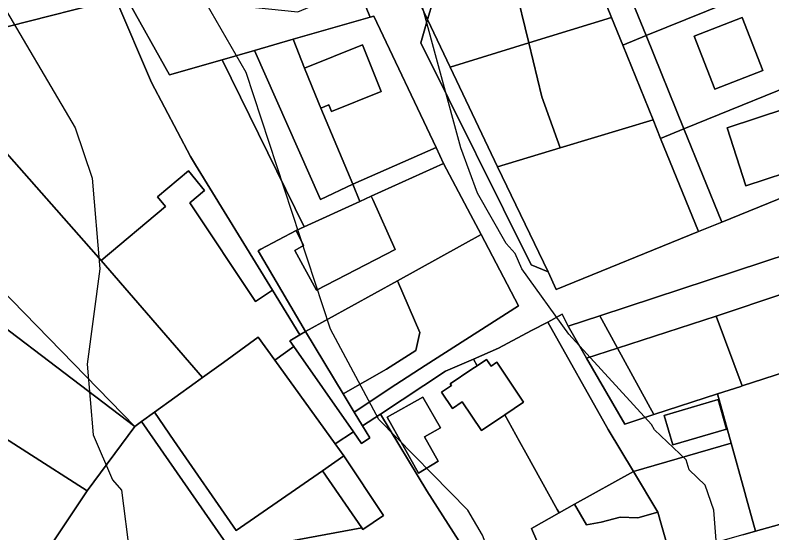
# Model space of a CAD drawing. Extents: x -510989 to -501240, y -1184665 to -1176089.
# Drawn here: x -503778.4 to -503628, y -1181890.5 to -1181787.6 of the extents above; entities that cross this region are included whole.
import ezdxf

# ---------------------------------------------------------------- set-up
doc = ezdxf.new("R2010")
doc.units = 0
for name, color, linetype in [('orna_puda', 7, 'Continuous'), ('ostatni_plocha_x_jina_plocha', 7, 'Continuous'), ('ostatni_plocha_x_neplodna_puda', 7, 'Continuous'), ('ostatni_plocha_x_ostatni_komunikace', 7, 'Continuous'), ('ostatni_plocha_x_zelen', 7, 'Continuous'), ('STAV_zaplavove_uzemi', 7, 'Continuous'), ('trvaly_travni_porost', 7, 'Continuous'), ('vodni_plocha_x_zamokrena_plocha', 7, 'Continuous'), ('vrstevnice_01', 7, 'Continuous'), ('vrstevnice_02', 7, 'Continuous'), ('vrstevnice_03', 7, 'Continuous'), ('zahrada', 7, 'Continuous'), ('zastavena_plocha_a_nadvori', 7, 'Continuous')]:
    doc.layers.add(name, color=color, linetype=linetype)

msp = doc.modelspace()

# ---------------------------------------------------------------- linework, layer by layer
at = {"layer": 'orna_puda'}
for points in [[(-503656.79, -1181749.1), (-503656.36, -1181751.14), (-503654.89, -1181757.68), (-503662.15, -1181760.03), (-503682.23, -1181764.59), (-503699.71, -1181769.34), (-503713.98, -1181773.2), (-503717.23, -1181773.96), (-503728.42, -1181776.54), (-503735.94, -1181778.36), (-503756.41, -1181783.86), (-503758.41, -1181784.38), (-503779.79, -1181789.87), (-503796.24, -1181794.25), (-503797.73, -1181787.57), (-503798.37, -1181784.69), (-503779.94, -1181780.06), (-503760.53, -1181775.28), (-503741.16, -1181770.31), (-503721.75, -1181765.49), (-503702.37, -1181760.56), (-503682.98, -1181755.68)], [(-503707.8, -1181787.97), (-503707.08, -1181787.77), (-503694.72, -1181813.9), (-503711.31, -1181821.16), (-503717.66, -1181806.07), (-503716.03, -1181805.43), (-503715.49, -1181806.75), (-503705.64, -1181802.79), (-503709.38, -1181793.5), (-503720.86, -1181798.12), (-503723.12, -1181792.39)]]:
    msp.add_lwpolyline(points, close=True, dxfattribs=at)
at = {"layer": 'ostatni_plocha_x_jina_plocha'}
for points in [[(-503660.49, -1181773.14), (-503632.7, -1181761.86), (-503625.18, -1181780.4), (-503652.97, -1181791.67)], [(-503625.18, -1181780.4), (-503617.66, -1181798.93), (-503645.45, -1181810.21), (-503652.97, -1181791.67)], [(-503633.83, -1181788.04), (-503643.38, -1181791.76), (-503639.27, -1181802.29), (-503629.72, -1181798.57)], [(-503657.61, -1181793.55), (-503652.97, -1181791.67), (-503645.45, -1181810.21), (-503650.09, -1181812.09), (-503651.56, -1181808.4)], [(-503650.09, -1181812.09), (-503645.45, -1181810.21), (-503637.93, -1181828.74), (-503642.57, -1181830.62)]]:
    msp.add_lwpolyline(points, close=True, dxfattribs=at)
at = {"layer": 'ostatni_plocha_x_neplodna_puda'}
for points in [[(-503617.66, -1181798.93), (-503610.14, -1181817.47), (-503612.17, -1181818.3), (-503637.93, -1181828.74), (-503645.45, -1181810.21)], [(-503625.19, -1181806.15), (-503636.87, -1181809.97), (-503633.12, -1181821.52), (-503621.43, -1181817.68)], [(-503608.24, -1181829.64), (-503605.11, -1181836.08), (-503625.56, -1181842.96), (-503639, -1181847.46), (-503658.64, -1181853.79), (-503662.17, -1181847.36)], [(-503668.48, -1181849.44), (-503662.17, -1181847.36), (-503658.64, -1181853.79), (-503664.82, -1181855.78)]]:
    msp.add_lwpolyline(points, close=True, dxfattribs=at)
at = {"layer": 'ostatni_plocha_x_ostatni_komunikace'}
for points in [[(-503663.94, -1181771.73), (-503662.67, -1181767.76), (-503660.49, -1181773.14), (-503652.97, -1181791.67), (-503657.61, -1181793.55), (-503659.82, -1181788.04), (-503665.68, -1181773.63), (-503664.78, -1181773.42)], [(-503696.41, -1181788.49), (-503691.91, -1181797.92), (-503682.49, -1181817.73), (-503672.47, -1181838.64), (-503675.79, -1181837.26), (-503697.79, -1181793.12)], [(-503651.56, -1181808.4), (-503650.09, -1181812.09), (-503642.57, -1181830.62), (-503670.82, -1181842.1), (-503672.47, -1181838.64), (-503682.49, -1181817.73), (-503670.07, -1181813.98)], [(-503720.69, -1181850.48), (-503713.22, -1181862.85), (-503711, -1181866.53), (-503709.34, -1181869.25), (-503707.88, -1181871.64), (-503709.53, -1181872.77), (-503711.15, -1181870.45), (-503723.04, -1181853.47), (-503723.84, -1181852.32), (-503721.85, -1181851.17)], [(-503726.79, -1181856.18), (-503723.04, -1181853.47), (-503711.15, -1181870.45), (-503714.77, -1181872.84)], [(-503717.34, -1181878.17), (-503713.06, -1181875.21), (-503705.21, -1181887.05), (-503709.26, -1181889.86), (-503709.5, -1181889.51)]]:
    msp.add_lwpolyline(points, close=True, dxfattribs=at)
for points in [[(-503608.24, -1181829.64), (-503662.17, -1181847.36), (-503668.48, -1181849.44), (-503669.66, -1181847.06), (-503672.53, -1181848.6), (-503675.74, -1181850.31), (-503682.31, -1181853.81), (-503687.27, -1181855.96), (-503692.84, -1181858.38), (-503705.75, -1181866.89), (-503709.34, -1181869.25), (-503711, -1181866.53), (-503702.76, -1181861.01), (-503696.88, -1181857.27), (-503678.32, -1181845.39), (-503685.77, -1181831.23), (-503687.86, -1181827.25), (-503693.22, -1181817.07), (-503694.72, -1181813.9), (-503707.08, -1181787.77), (-503707.8, -1181787.97), (-503713.98, -1181773.2)], [(-503700.95, -1181778.98), (-503696.41, -1181788.49), (-503697.79, -1181793.12), (-503675.79, -1181837.26), (-503672.47, -1181838.64), (-503670.82, -1181842.1), (-503642.57, -1181830.62), (-503637.93, -1181828.74), (-503612.17, -1181818.3)], [(-503735.3, -1181894.26), (-503709.5, -1181889.51), (-503709.26, -1181889.86), (-503705.21, -1181887.05), (-503713.06, -1181875.21), (-503714.77, -1181872.84), (-503711.15, -1181870.45), (-503709.53, -1181872.77), (-503707.88, -1181871.64), (-503709.34, -1181869.25), (-503705.75, -1181866.89), (-503696.55, -1181882.13), (-503689.13, -1181893.78)], [(-503633.75, -1181890.91), (-503631.21, -1181890.18), (-503615.69, -1181885.9), (-503615.26, -1181885.78), (-503614.9, -1181887.11), (-503605.7, -1181884.77), (-503600.2, -1181882.38), (-503599.12, -1181878.92), (-503597.16, -1181877.57), (-503593.74, -1181875.25), (-503586.34, -1181870.2), (-503588.81, -1181875.69), (-503595.25, -1181887.28), (-503597.65, -1181894.57)]]:
    msp.add_lwpolyline(points, dxfattribs=at)
at = {"layer": 'ostatni_plocha_x_zelen'}
msp.add_lwpolyline([(-503667.18, -1181884.78), (-503655.49, -1181878.33), (-503650.66, -1181886.4), (-503654.58, -1181887.53), (-503658.1, -1181887.39), (-503661.87, -1181888.38), (-503664.8, -1181888.94)], close=True, dxfattribs=at)
at = {"layer": 'STAV_zaplavove_uzemi'}
msp.add_spline([(-502250.32, -1184002.61), (-502355.07, -1183875.41), (-502442.37, -1183790.61), (-502477.29, -1183700.82), (-502532.16, -1183578.61), (-502567.08, -1183448.91), (-502626.05, -1183402.34), (-502705.41, -1183380.59), (-502814.2, -1183349.87), (-502882.03, -1183297.39), (-502931.95, -1183237.24), (-503042.02, -1183107.97), (-503139.64, -1183018.94), (-503222.14, -1182957.59), (-503308.56, -1182839.96), (-503316.24, -1182784.92), (-503330.32, -1182756.77), (-503348.24, -1182719.65), (-503334.16, -1182651.82), (-503323.92, -1182595.5), (-503313.68, -1182526.39), (-503294.1, -1182480.5), (-503251.86, -1182396.03), (-503229.34, -1182314.37), (-503216.1, -1182227.15), (-503242.43, -1182174.5), (-503271.86, -1182129.59), (-503287.34, -1182081.58), (-503343.88, -1182028.1), (-503361.79, -1182008.91), (-503396.35, -1181952.59), (-503442.43, -1181933.39), (-503497.46, -1181888.6), (-503525.62, -1181860.44), (-503528.18, -1181837.4), (-503548.66, -1181767.01), (-503558.9, -1181729.89), (-503576.82, -1181682.53), (-503578.1, -1181621.1), (-503567.86, -1181572.46), (-503552.5, -1181536.63), (-503538.04, -1181458.36), (-503518.33, -1181411.9), (-503509.88, -1181341.51), (-503497.21, -1181207.63), (-503499.77, -1181097.56), (-503498.02, -1181031.35), (-503510.82, -1180970.85), (-503549.22, -1180952.23), (-503571.32, -1180940.6), (-503605.07, -1180937.11), (-503651.61, -1180939.44), (-503671.39, -1180917.33), (-503679.53, -1180892.89), (-503713.27, -1180871.95), (-503727.24, -1180859.15), (-503734.22, -1180833.55), (-503728.4, -1180799.81), (-503741.2, -1180770.72), (-503722.82, -1180725.17), (-503721.54, -1180703.41), (-503731.78, -1180697.01), (-503767.61, -1180699.57), (-503790.65, -1180697.01), (-503817.53, -1180697.01), (-503861.04, -1180686.77), (-503889.2, -1180675.25), (-503900.72, -1180668.85), (-503953.2, -1180679.09), (-503997.99, -1180697.01), (-504063.27, -1180722.61), (-504109.34, -1180749.49), (-504142.62, -1180776.36), (-504177.18, -1180796.84), (-504211.73, -1180817.32), (-504414.98, -1180961.5), (-504472.7, -1180998.11), (-504544.51, -1181068.5), (-504600.82, -1181143.12), (-504621.94, -1181196.62), (-504641.65, -1181267.01), (-504660.25, -1181350.62), (-504634.7, -1181398.32), (-504617.66, -1181447.72), (-504600.62, -1181492.01), (-504587, -1181548.23), (-504592.11, -1181628.29), (-504569.96, -1181682.81), (-504568.26, -1181664.07), (-504554.63, -1181621.48), (-504547.82, -1181597.63)], degree=3, dxfattribs=at)
at = {"layer": 'trvaly_travni_porost'}
for points in [[(-503668.7, -1181766.1), (-503665.68, -1181773.63), (-503659.82, -1181788.04), (-503676.29, -1181793.1), (-503679.12, -1181781.35), (-503681.41, -1181769.02)], [(-503681.41, -1181769.02), (-503679.12, -1181781.35), (-503676.29, -1181793.1), (-503691.91, -1181797.92), (-503696.41, -1181788.49), (-503694.16, -1181781), (-503697.57, -1181773.84), (-503696.7, -1181772.51)], [(-503697.57, -1181773.84), (-503694.16, -1181781), (-503696.41, -1181788.49), (-503700.95, -1181778.98)], [(-503658.64, -1181853.79), (-503639, -1181847.46), (-503633.85, -1181861.31), (-503634.15, -1181861.41), (-503638.74, -1181862.9), (-503651.4, -1181867.01)], [(-503664.82, -1181855.78), (-503658.64, -1181853.79), (-503651.4, -1181867.01), (-503657.19, -1181868.9)]]:
    msp.add_lwpolyline(points, close=True, dxfattribs=at)
at = {"layer": 'vodni_plocha_x_zamokrena_plocha'}
for points in [[(-503659.82, -1181788.04), (-503657.61, -1181793.55), (-503651.56, -1181808.4), (-503670.07, -1181813.98), (-503673.7, -1181803.86), (-503676.29, -1181793.1)], [(-503676.29, -1181793.1), (-503673.7, -1181803.86), (-503670.07, -1181813.98), (-503682.49, -1181817.73), (-503691.91, -1181797.92)]]:
    msp.add_lwpolyline(points, close=True, dxfattribs=at)
at = {"layer": 'vrstevnice_01'}
msp.add_lwpolyline([(-503782.41, -1181783), (-503766.5, -1181810), (-503763.09, -1181820), (-503761.59, -1181838), (-503764.09, -1181857), (-503762.91, -1181871), (-503759.09, -1181880), (-503757.31, -1181882), (-503755.59, -1181895), (-503754, -1181900), (-503746.31, -1181906), (-503735.19, -1181911), (-503725.59, -1181917), (-503715.09, -1181927), (-503701.59, -1181948), (-503699.81, -1181953), (-503679.31, -1181968), (-503678, -1181968), (-503665.41, -1181979)], dxfattribs=at)
at = {"layer": 'vrstevnice_02'}
msp.add_lwpolyline([(-503633.31, -1181977), (-503642.41, -1181969), (-503673.81, -1181927), (-503674.41, -1181923), (-503673.31, -1181918), (-503678.31, -1181910), (-503685.5, -1181891), (-503688.41, -1181886), (-503706.09, -1181868), (-503715.69, -1181850), (-503732.5, -1181799), (-503743.41, -1181780), (-503747.59, -1181761), (-503745, -1181737), (-503738.91, -1181714), (-503736.5, -1181674), (-503734.41, -1181662), (-503726.09, -1181637), (-503716, -1181612), (-503712.69, -1181587)], dxfattribs=at)
at = {"layer": 'vrstevnice_03'}
msp.add_lwpolyline([(-503639, -1181892), (-503639.5, -1181886), (-503641.19, -1181881), (-503644.41, -1181878), (-503645, -1181876), (-503651.31, -1181870), (-503651.91, -1181869), (-503668.31, -1181851), (-503677.69, -1181838), (-503679, -1181835), (-503680.81, -1181833), (-503686.5, -1181823), (-503689.81, -1181814), (-503697.69, -1181785), (-503700.41, -1181777), (-503701.69, -1181776), (-503705.19, -1181769), (-503705.59, -1181765), (-503707.81, -1181760), (-503709.19, -1181746), (-503708.09, -1181732), (-503700.19, -1181711)], dxfattribs=at)
at = {"layer": 'zahrada'}
for points in [[(-503713.98, -1181773.2), (-503707.8, -1181787.97), (-503723.12, -1181792.39), (-503730.8, -1181794.61), (-503737.25, -1181796.46), (-503747.71, -1181799.49), (-503756.41, -1181783.86), (-503735.94, -1181778.36), (-503735.23, -1181781.27), (-503733.23, -1181785.78), (-503722.19, -1181786.95), (-503713.47, -1181783.23), (-503713.87, -1181782.32), (-503717.01, -1181774.5), (-503717.23, -1181773.96)], [(-503758.41, -1181784.38), (-503756.41, -1181783.86), (-503747.71, -1181799.49), (-503737.25, -1181796.46), (-503720.95, -1181829.68), (-503722.58, -1181830.43), (-503729.57, -1181834.14), (-503730.12, -1181834.43), (-503720.69, -1181850.48), (-503721.85, -1181851.17), (-503727.25, -1181842.29), (-503742.54, -1181817.38), (-503743.59, -1181815.67), (-503751.32, -1181800.97)], [(-503779.79, -1181789.87), (-503758.41, -1181784.38), (-503751.32, -1181800.97), (-503743.59, -1181815.67), (-503742.54, -1181817.38), (-503727.25, -1181842.29), (-503730.61, -1181844.54), (-503743.71, -1181824.89), (-503740.8, -1181822.45), (-503743.93, -1181818.55), (-503750.15, -1181823.74), (-503748.55, -1181825.66), (-503761.32, -1181836.34), (-503783.1, -1181811.74), (-503800.33, -1181795.34), (-503796.24, -1181794.25)], [(-503730.8, -1181794.61), (-503723.12, -1181792.39), (-503720.86, -1181798.12), (-503718.68, -1181803.53), (-503717.66, -1181806.07), (-503711.31, -1181821.16), (-503717.7, -1181824.27)], [(-503730.8, -1181794.61), (-503717.7, -1181824.27), (-503711.31, -1181821.16), (-503709.87, -1181824.65), (-503720.95, -1181829.68), (-503737.25, -1181796.46)], [(-503820.57, -1181801.7), (-503800.33, -1181795.34), (-503783.1, -1181811.74), (-503761.32, -1181836.34), (-503741.14, -1181859.62), (-503742.65, -1181860.7), (-503750.74, -1181866.53), (-503753.33, -1181868.4), (-503754.64, -1181869.34)], [(-503840.4, -1181809.43), (-503820.57, -1181801.7), (-503754.64, -1181869.34), (-503796.53, -1181837.53), (-503818.32, -1181822.92)], [(-503867.65, -1181819.75), (-503840.4, -1181809.43), (-503818.32, -1181822.92), (-503796.53, -1181837.53), (-503754.64, -1181869.34), (-503764.13, -1181882.14), (-503788.16, -1181866.76), (-503817.05, -1181847.82)], [(-503694.72, -1181813.9), (-503693.22, -1181817.07), (-503707.61, -1181823.61), (-503709.87, -1181824.65), (-503711.31, -1181821.16)], [(-503707.61, -1181823.61), (-503707.32, -1181824.25), (-503702.89, -1181834.16), (-503718.48, -1181842.24), (-503722.83, -1181834.36), (-503721.08, -1181833.39), (-503722.58, -1181830.43), (-503720.95, -1181829.68), (-503709.87, -1181824.65)], [(-503702.41, -1181840.41), (-503697.97, -1181850.68), (-503698.75, -1181854.26), (-503704.57, -1181857.98), (-503713.22, -1181862.85), (-503720.69, -1181850.48)], [(-503672.53, -1181848.6), (-503669.66, -1181847.06), (-503668.48, -1181849.44), (-503664.82, -1181855.78), (-503657.19, -1181868.9), (-503651.4, -1181867.01), (-503638.74, -1181862.9), (-503636.04, -1181872.71), (-503655.49, -1181878.33), (-503660.48, -1181869.98)], [(-503675.74, -1181850.31), (-503672.53, -1181848.6), (-503660.48, -1181869.98), (-503655.49, -1181878.33), (-503667.18, -1181884.78), (-503670.24, -1181886.53), (-503670.63, -1181885.84), (-503676.87, -1181874.62), (-503678.16, -1181872.32), (-503681.08, -1181867.05), (-503677.32, -1181864.54), (-503682.63, -1181856.6), (-503683.79, -1181857.37), (-503684.68, -1181856.05), (-503686.53, -1181857.28), (-503687.27, -1181855.96), (-503682.31, -1181853.81)], [(-503649.39, -1181867.17), (-503647.64, -1181873.04), (-503637, -1181869.88), (-503638.62, -1181864.03)], [(-503797.76, -1181881.28), (-503788.16, -1181866.76), (-503764.13, -1181882.14), (-503773.9, -1181896.84)], [(-503753.33, -1181868.4), (-503750.74, -1181866.53), (-503746.86, -1181872.13), (-503734.48, -1181890.02), (-503717.34, -1181878.17), (-503709.5, -1181889.51), (-503735.3, -1181894.26), (-503737, -1181891.83)], [(-503754.64, -1181869.34), (-503753.33, -1181868.4), (-503737, -1181891.83), (-503735.3, -1181894.26), (-503751.5, -1181897.23), (-503762.19, -1181899.19), (-503773.9, -1181896.84), (-503764.13, -1181882.14)]]:
    msp.add_lwpolyline(points, close=True, dxfattribs=at)
at = {"layer": 'zastavena_plocha_a_nadvori'}
for points in [[(-503633.83, -1181788.04), (-503629.72, -1181798.57), (-503639.27, -1181802.29), (-503643.38, -1181791.76)], [(-503709.38, -1181793.5), (-503705.64, -1181802.79), (-503715.49, -1181806.75), (-503716.03, -1181805.43), (-503717.66, -1181806.07), (-503718.68, -1181803.53), (-503720.86, -1181798.12)], [(-503625.19, -1181806.15), (-503621.43, -1181817.68), (-503633.12, -1181821.52), (-503636.87, -1181809.97)], [(-503693.22, -1181817.07), (-503687.86, -1181827.25), (-503685.77, -1181831.23), (-503702.41, -1181840.41), (-503720.69, -1181850.48), (-503730.12, -1181834.43), (-503729.57, -1181834.14), (-503722.58, -1181830.43), (-503721.08, -1181833.39), (-503722.83, -1181834.36), (-503718.48, -1181842.24), (-503702.89, -1181834.16), (-503707.32, -1181824.25), (-503707.61, -1181823.61)], [(-503740.8, -1181822.45), (-503743.71, -1181824.89), (-503730.61, -1181844.54), (-503727.25, -1181842.29), (-503721.85, -1181851.17), (-503723.84, -1181852.32), (-503723.04, -1181853.47), (-503726.79, -1181856.18), (-503730.08, -1181851.62), (-503737.02, -1181856.62), (-503738.87, -1181857.97), (-503741.14, -1181859.62), (-503761.32, -1181836.34), (-503748.55, -1181825.66), (-503750.15, -1181823.74), (-503743.93, -1181818.55)], [(-503685.77, -1181831.23), (-503678.32, -1181845.39), (-503696.88, -1181857.27), (-503702.76, -1181861.01), (-503711, -1181866.53), (-503713.22, -1181862.85), (-503704.57, -1181857.98), (-503698.75, -1181854.26), (-503697.97, -1181850.68), (-503702.41, -1181840.41)], [(-503605.11, -1181836.08), (-503600.42, -1181850.42), (-503620.87, -1181857.08), (-503622.99, -1181857.77), (-503633.85, -1181861.31), (-503639, -1181847.46), (-503625.56, -1181842.96)], [(-503726.79, -1181856.18), (-503714.77, -1181872.84), (-503713.06, -1181875.21), (-503717.34, -1181878.17), (-503734.48, -1181890.02), (-503746.86, -1181872.13), (-503750.74, -1181866.53), (-503742.65, -1181860.7), (-503741.14, -1181859.62), (-503738.87, -1181857.97), (-503737.02, -1181856.62), (-503730.08, -1181851.62)], [(-503600.42, -1181850.42), (-503600.25, -1181853.55), (-503600.07, -1181856.75), (-503621.12, -1181864.15), (-503615.26, -1181885.78), (-503615.69, -1181885.9), (-503631.21, -1181890.18), (-503633.05, -1181883.51), (-503633.34, -1181882.47), (-503636.04, -1181872.71), (-503638.74, -1181862.9), (-503634.15, -1181861.41), (-503633.85, -1181861.31), (-503622.99, -1181857.77), (-503620.87, -1181857.08)], [(-503686.53, -1181857.28), (-503687.59, -1181857.99), (-503691.92, -1181860.91), (-503691.69, -1181861.23), (-503693.65, -1181862.54), (-503691.48, -1181865.78), (-503689.53, -1181864.47), (-503685.72, -1181870.15), (-503681.08, -1181867.05), (-503678.16, -1181872.32), (-503676.87, -1181874.62), (-503670.63, -1181885.84), (-503670.24, -1181886.53), (-503675.72, -1181889.65), (-503673.86, -1181894.11), (-503680.52, -1181897.92), (-503686.27, -1181898.79), (-503689.13, -1181893.78), (-503696.55, -1181882.13), (-503705.75, -1181866.89), (-503692.84, -1181858.38), (-503687.27, -1181855.96)], [(-503686.53, -1181857.28), (-503684.68, -1181856.05), (-503683.79, -1181857.37), (-503682.63, -1181856.6), (-503677.32, -1181864.54), (-503681.08, -1181867.05), (-503685.72, -1181870.15), (-503689.53, -1181864.47), (-503691.48, -1181865.78), (-503693.65, -1181862.54), (-503691.69, -1181861.23), (-503691.92, -1181860.91), (-503687.59, -1181857.99)], [(-503704.44, -1181867.53), (-503698.21, -1181878.63), (-503694.32, -1181876.29), (-503697.04, -1181871.4), (-503693.88, -1181869.61), (-503697.33, -1181863.53)], [(-503704.44, -1181867.53), (-503697.33, -1181863.53), (-503693.88, -1181869.61), (-503697.04, -1181871.4), (-503694.32, -1181876.29), (-503698.21, -1181878.63)], [(-503649.39, -1181867.17), (-503638.62, -1181864.03), (-503637, -1181869.88), (-503647.64, -1181873.04)], [(-503655.49, -1181878.33), (-503636.04, -1181872.71), (-503633.34, -1181882.47), (-503633.05, -1181883.51), (-503631.21, -1181890.18), (-503633.75, -1181890.91), (-503647.69, -1181894.91), (-503648.17, -1181895.04), (-503649.91, -1181888.98), (-503650.66, -1181886.4)], [(-503670.24, -1181886.53), (-503667.18, -1181884.78), (-503664.8, -1181888.94), (-503661.87, -1181888.38), (-503658.1, -1181887.39), (-503654.58, -1181887.53), (-503650.66, -1181886.4), (-503649.91, -1181888.98), (-503648.17, -1181895.04), (-503663.37, -1181899.52), (-503671.65, -1181901.95), (-503673.86, -1181894.11), (-503675.72, -1181889.65)]]:
    msp.add_lwpolyline(points, close=True, dxfattribs=at)

doc.saveas('drawing.dxf')
